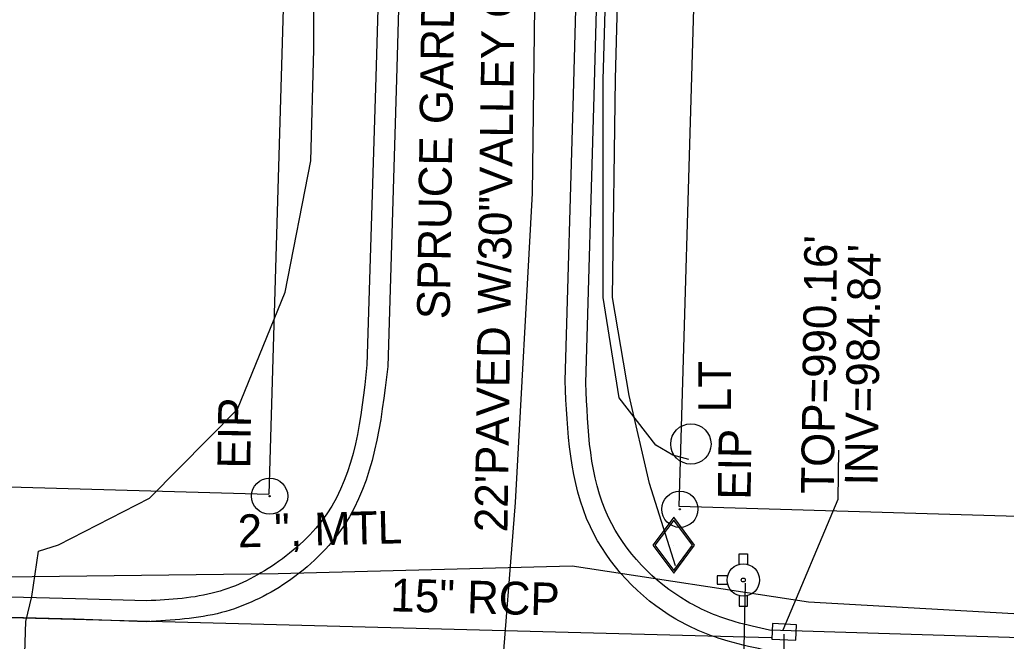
# Model space of a CAD drawing. Extents: x 1614611 to 1617571, y 898867 to 905462.
# Drawn here: x 1615765.8 to 1615886, y 904789.2 to 904864.9 of the extents above; entities that cross this region are included whole.
import ezdxf

# ---------------------------------------------------------------- set-up
doc = ezdxf.new("R2010")
doc.units = 0
for name, color, linetype in [('Exist Boundary Watershed Residential C 05', 7, 'Continuous'), ('Exist Drainage Structure Drop Inlet CELL', 7, 'Continuous'), ('Exist Plan Preparation Watershed Yellow', 7, 'Continuous'), ('Exist Roads EOP Text', 7, 'Continuous'), ('Exist Structure Minor Catch Basin Top Elevation', 7, 'Continuous'), ('Exist Structure Minor Pipes RCP 15 Inch Invert', 7, 'Continuous'), ('Exist Utilities Gas UG Line SUE LOS B', 7, 'Continuous'), ('Exist Utilities Gas UG Line SUE LOS B Text', 7, 'Continuous'), ('Exist Utilities Gas Valve CELL', 7, 'Continuous'), ('Exist Utilities Other Pole CELL', 7, 'Continuous'), ('Exist Utilities Other Pole Text', 7, 'Continuous'), ('Exist Utilities Telephone UG FO SUE LOS B', 7, 'Continuous'), ('Exist Utilities Water UG Line SUE LOS B', 7, 'Continuous'), ('Prop Drainage Structure Catch Basin Grate 840 03E Label', 7, 'Continuous'), ('Prop Drainage Structure Catch Basin Open Throat 4 CELL', 7, 'Continuous'), ('Prop Earthen Structure Base Ditch Detail CELL', 7, 'Continuous'), ('Prop Earthen Structure Head Ditch Label', 7, 'Continuous'), ('Prop Erosion Embankment Toe Protection with Rip Rap 2 Detail CELL', 7, 'Continuous'), ('Prop Plan Preparation Drainage Notes Label', 7, 'Continuous'), ('Prop Plan Preparation Table Ditch Data CELL', 7, 'Continuous'), ('Scratch_Level_9', 7, 'Continuous')]:
    doc.layers.add(name, color=color, linetype=linetype)

# ---------------------------------------------------------------- blocks, each defined once
blk = doc.blocks.new('EXIST PROPERTY IRON PIN')
at = {"layer": 'Exist Plan Preparation Watershed Yellow'}
for radius in [0.0441, 0.00141]:
    blk.add_circle((0, 0), radius, dxfattribs=at)
blk = doc.blocks.new('EXIST UTILITIES WATER FIRE HYDRANT')
at = {"layer": 'Prop Earthen Structure Base Ditch Detail CELL'}
blk.add_line((0, 0), (0, 0), dxfattribs=at)
for points in [[(-0.01025, 0.03825), (-0.01025, 0.064), (0.01025, 0.064), (0.01025, 0.03775)], [(-0.03825, 0.01025), (-0.064, 0.01025), (-0.064, -0.01025), (-0.03825, -0.01025)], [(-0.01025, -0.03825), (-0.01025, -0.064), (0.01025, -0.064), (0.01025, -0.03775)]]:
    blk.add_lwpolyline(points, dxfattribs=at)
for radius in [0.03954, 0.00485]:
    blk.add_circle((0, 0), radius, dxfattribs=at)
blk = doc.blocks.new('EXIST UTILITIES GAS VALVE')
at = {"layer": 'Exist Utilities Gas Valve CELL'}
blk.add_line((0, 0), (0, 0), dxfattribs=at)
blk.add_lwpolyline([(0, 0.0683), (-0.0508, 0), (0, -0.0683), (0.0508, 0), (0, 0.0683)], dxfattribs=at)
blk.add_lwpolyline([(0.0458, 0), (0, 0.0615), (-0.0458, 0), (0, -0.0615)], close=True, dxfattribs=at)

msp = doc.modelspace()

# ---------------------------------------------------------------- linework, layer by layer
at = {"layer": 'Exist Boundary Watershed Residential C 05'}
for p, q in [((1615810.25, 904894.71), (1615809.19, 904857.9)), ((1615835.8, 904855.66), (1615836.81, 904893.34)), ((1615809.19, 904857.9), (1615808.09, 904822.85)), ((1615834.8, 904820.62), (1615835.8, 904855.66)), ((1615772.57, 904794.33), (1615734.99, 904795.34)), ((1615781.26, 904794.09), (1615772.57, 904794.33))]:
    msp.add_line(p, q, dxfattribs=at)
msp.add_lwpolyline([(1615957.87, 904787.39), (1615927.82, 904788.34), (1615886.44, 904789.62), (1615857.19, 904790.51)], dxfattribs=at)
for points in [[(1615808.09, 904822.85), (1615803.2, 904804.68), (1615796.87, 904798.57), (1615789.72, 904795.14), (1615781.26, 904794.09)], [(1615857.19, 904790.51), (1615852.99, 904791.53), (1615847.12, 904794.02), (1615837.56, 904804.24), (1615834.8, 904820.62)]]:
    msp.add_spline(points, degree=3, dxfattribs=at)
at = {"layer": 'Exist Utilities Gas UG Line SUE LOS B'}
for points in [[(1615845.71, 904798.35), (1615842.55, 904808.39), (1615840.06, 904819.1), (1615838.04, 904831.06), (1615838.39, 904857.7), (1615839.42, 904895.79), (1615837.53, 904937.38), (1615835.33, 904957.89), (1615827.19, 905007.55), (1615823.49, 905026.66), (1615814.92, 905065.27), (1615810.75, 905085.85), (1615808.24, 905103.69), (1615808.62, 905107.97)], [(1615721.3, 904798.85), (1615732.14, 904798.41), (1615763.96, 904797), (1615797.25, 904797.43), (1615833.11, 904798.34), (1615861.95, 904793.95), (1615895.54, 904792.07), (1615923.56, 904792.49), (1615954.89, 904795.14), (1615968.21, 904797.98), (1615981.7, 904803.05), (1615994.47, 904803.67)]]:
    msp.add_lwpolyline(points, dxfattribs=at)
at = {"layer": 'Exist Utilities Other Pole CELL'}
msp.add_circle((1615847.59, 904813.2), 2.46, dxfattribs=at)
at = {"layer": 'Exist Utilities Telephone UG FO SUE LOS B'}
msp.add_lwpolyline([(1615756.08, 904737.65), (1615762.13, 904749.49), (1615765.53, 904760.57), (1615766.49, 904791.57), (1615767.23, 904794.63), (1615768.05, 904800.13), (1615770.49, 904800.93), (1615781.57, 904806.62), (1615792.33, 904817.44), (1615798.11, 904831.7), (1615801.27, 904847.72), (1615801.63, 904861.28), (1615801.63, 904882.21), (1615801.18, 904894.42), (1615801.09, 904899.16), (1615800.7, 904916.86), (1615799.55, 904933.95), (1615797.63, 904947.66), (1615794.51, 904966.28), (1615790.38, 904995.24), (1615789.97, 904997.74)], dxfattribs=at)
at = {"layer": 'Exist Utilities Water UG Line SUE LOS B'}
msp.add_line((1615854.22, 904796.25), (1615853.91, 904780.8), dxfattribs=at)
msp.add_lwpolyline([(1615824.28, 904780.25), (1615824.37, 904782.85), (1615826.21, 904806.08), (1615828.27, 904843.79), (1615828.62, 904869.77), (1615828.12, 904896.35), (1615827.36, 904924.96), (1615825.34, 904952.52), (1615821.67, 904979.85), (1615816.57, 905009.71), (1615812.48, 905031.74), (1615802.95, 905076.36), (1615796.61, 905107.97)], dxfattribs=at)
at = {"layer": 'Prop Drainage Structure Catch Basin Grate 840 03E Label'}
msp.add_lwpolyline([(1615847.32, 904811.3), (1615845.37, 904811.85), (1615843.32, 904813.06), (1615838.85, 904818.83), (1615836.9, 904831.05), (1615836.89, 904857.6), (1615838.01, 904895.54), (1615836.29, 904937.72), (1615834.16, 904957.81), (1615825.87, 905006.94), (1615822.22, 905026.45), (1615813.97, 905064.94), (1615810.03, 905085.25), (1615808.43, 905091.71), (1615807.71, 905097.15), (1615807.76, 905097.93), (1615808.65, 905098.62), (1615811.35, 905100.22), (1615819.92, 905105.28)], dxfattribs=at)
at = {"layer": 'Prop Drainage Structure Catch Basin Open Throat 4 CELL'}
msp.add_lwpolyline([(1615857.55, 904791.34), (1615857.45, 904789.43), (1615860.38, 904789.3), (1615860.48, 904791.18), (1615857.55, 904791.34)], dxfattribs=at)
at = {"layer": 'Prop Earthen Structure Head Ditch Label'}
for p, q in [((1615798.72, 904895.44), (1615796.15, 904807.08)), ((1615848.7, 904893.99), (1615846.13, 904805.62)), ((1615729.46, 904809.02), (1615796.15, 904807.08)), ((1615846.13, 904805.62), (1615979.08, 904801.75))]:
    msp.add_line(p, q, dxfattribs=at)
at = {"layer": 'Prop Plan Preparation Drainage Notes Label'}
msp.add_lwpolyline([(1615858.84, 904790.56), (1615865.55, 904806.48), (1615865.64, 904812.47)], dxfattribs=at)
at = {"layer": 'Prop Plan Preparation Table Ditch Data CELL'}
for p, q in [((1615857.36, 904789.57), (1615737.47, 904792.75)), ((1615858.74, 904760.33), (1615858.97, 904790.04))]:
    msp.add_line(p, q, dxfattribs=at)
at = {"layer": 'Scratch_Level_9'}
for p, q in [((1615812.82, 904894.83), (1615811.68, 904857.66)), ((1615833.27, 904855.76), (1615834.28, 904893.3)), ((1615811.68, 904857.66), (1615810.65, 904822.67)), ((1615832.25, 904820.92), (1615833.27, 904855.76)), ((1615772.52, 904791.87), (1615734.89, 904792.85)), ((1615781.22, 904791.55), (1615772.52, 904791.87))]:
    msp.add_line(p, q, dxfattribs=at)
for points in [[(1615810.65, 904822.67), (1615805.3, 904803.27), (1615798.3, 904796.34), (1615790.37, 904792.66), (1615781.22, 904791.55)], [(1615857.07, 904788), (1615852.15, 904789.17), (1615845.76, 904791.86), (1615835.33, 904803.12), (1615832.25, 904820.92)]]:
    msp.add_spline(points, degree=3, dxfattribs=at)

# ---------------------------------------------------------------- block references
at = {"layer": 'Exist Plan Preparation Watershed Yellow', "xscale": 50, "yscale": 50}
for p in [(1615796.23, 904806.85), (1615846.25, 904805.25)]:
    msp.add_blockref('EXIST PROPERTY IRON PIN', p, dxfattribs=at)
at = {"layer": 'Exist Utilities Gas Valve CELL', "xscale": 50, "yscale": 50}
msp.add_blockref('EXIST UTILITIES GAS VALVE', (1615845.5, 904800.86), dxfattribs=at)
at = {"layer": 'Prop Earthen Structure Base Ditch Detail CELL', "xscale": 50, "yscale": 50}
msp.add_blockref('EXIST UTILITIES WATER FIRE HYDRANT', (1615853.98, 904796.63), dxfattribs=at)

# ---------------------------------------------------------------- texts
at = {"layer": 'Exist Drainage Structure Drop Inlet CELL'}
for p in [(1615793.86, 904810.19), (1615854.87, 904806.4)]:
    msp.add_text('EIP', height=4, rotation=89.2167, dxfattribs=at).set_placement(p)
at = {"layer": 'Exist Roads EOP Text'}
for s, p in [('SPRUCE GARDEN CT.', (1615818.19, 904828.39)), ('22\'PAVED W/30"VALLEY CURB', (1615825.22, 904802.43))]:
    msp.add_text(s, height=4, rotation=89.2167, dxfattribs=at).set_placement(p)
at = {"layer": 'Exist Structure Minor Catch Basin Top Elevation'}
msp.add_text("TOP=990.16'", height=4, rotation=89.2167, dxfattribs=at).set_placement((1615865.01, 904807.12))
at = {"layer": 'Exist Structure Minor Pipes RCP 15 Inch Invert'}
msp.add_text("INV=984.84'", height=4, rotation=89.2167, dxfattribs=at).set_placement((1615870.35, 904808.13))
at = {"layer": 'Exist Utilities Gas UG Line SUE LOS B Text'}
msp.add_text('2 ", MTL', height=4, rotation=1.4507, dxfattribs=at).set_placement((1615792.39, 904800.6))
at = {"layer": 'Exist Utilities Other Pole Text'}
msp.add_text('LT', height=4, rotation=90, dxfattribs=at).set_placement((1615852.49, 904817.08))
at = {"layer": 'Prop Erosion Embankment Toe Protection with Rip Rap 2 Detail CELL'}
msp.add_text('15" RCP', height=4, rotation=358.4844, dxfattribs=at).set_placement((1615810.92, 904792.82))

doc.saveas('drawing.dxf')
